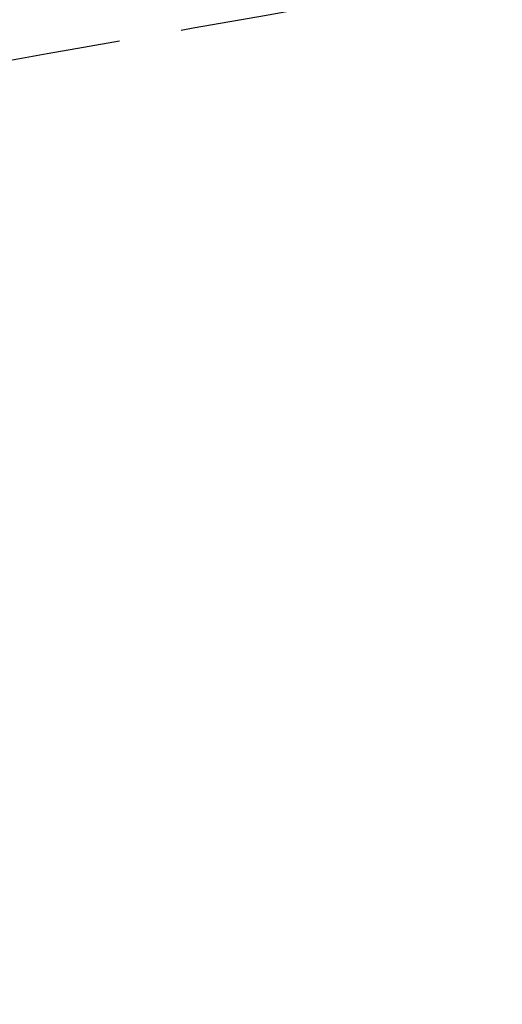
# Model space of a CAD drawing. Header units: millimetres. Extents: x -50096 to 615650, y 194565 to 243945.
# Tile 290 of 354: x 255225 to 255241, y 221699 to 221731. Entities that reach past the tile are written whole.
import ezdxf

# ---------------------------------------------------------------- set-up
doc = ezdxf.new("R2010")
doc.units = ezdxf.units.MM
doc.linetypes.add('ГТО-1 Пунктир', pattern=[7, 5, -2])
doc.layers.add('ГТО-2_Размеры_035', color=2, linetype='Continuous', lineweight=35)
doc.layers.add('ОГОС_Пунктир_025', color=151, linetype='ГТО-1 Пунктир', lineweight=25)
doc.layers.add('ГТО-2_Штриховка_018', color=7, linetype='Continuous', lineweight=18, true_color=0x6b6b6b)

# ---------------------------------------------------------------- blocks, each defined once
blk = doc.blocks.new('ОГСО_Затвор_План')
at = {"layer": 'ОГОС_Пунктир_025'}
blk.add_open_spline([(-765.584, 62.698), (-759.37, 63.794), (-746.943, 65.985), (-734.516, 68.176), (-728.302, 69.272)], degree=3, dxfattribs=at)
blk.add_open_spline([(-765.584, 62.698), (-759.37, 63.794), (-746.943, 65.985), (-734.516, 68.176), (-728.302, 69.272)], degree=3, dxfattribs=at)
blk = doc.blocks.new('A$C1AA538EC')
at = {"layer": 'ГТО-2_Размеры_035', "rotation": 0.0001303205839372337}
blk.add_blockref('ОГСО_Затвор_План', (0, -11100.085), dxfattribs=at)

msp = doc.modelspace()

# ---------------------------------------------------------------- hatches: boundary and pattern name
at = {"layer": 'ГТО-2_Штриховка_018'}
h = msp.add_hatch(dxfattribs=at)
h.set_pattern_fill('ANSI35', color=256, scale=100)
h.set_pattern_definition([(45, (-115466.6, -494469.8), (-449.0128, 449.0128), []), (45, (-115017.6, -494469.8), (-449.0128, 449.0128), [793.75, -158.75, 0, -158.75])])
h.paths.add_polyline_path([(243988.45, 233562.872), (247488.45, 233562.872), (247488.45, 236562.872), (227633.45, 236562.872), (227633.45, 228037.872), (232688.45, 228037.872), (232688.45, 229062.872), (243988.45, 229062.872)])
edge = h.paths.add_edge_path(flags=16)
edge.add_arc((234968.45, 232762.782), 1700, 0, 360)
edge = h.paths.add_edge_path(flags=16)
edge.add_arc((255968.45, 232762.782), 1700, 0, 360)
h.paths.add_polyline_path([(264438.45, 224462.872), (264438.45, 224822.872), (265938.45, 224822.872), (265938.45, 224462.872), (276518.45, 224462.872), (276518.45, 221662.696), (278018.45, 221662.696), (278018.45, 225962.872), (263788.45, 225962.872), (263788.45, 236562.872), (247488.45, 236562.872), (247488.45, 233562.872), (250988.45, 233562.872), (250988.45, 229062.872), (262288.45, 229062.872), (262288.45, 226212.872), (247488.45, 226212.872), (247488.45, 224462.872), (252623.45, 224462.872), (252623.45, 224822.872), (254123.45, 224822.872), (254123.45, 224462.872), (258378.45, 224462.872), (258378.45, 224822.871), (259878.45, 224822.871), (259878.45, 224462.872)])

# ---------------------------------------------------------------- block references
at = {"layer": 'ГТО-2_Размеры_035'}
msp.add_blockref('A$C1AA538EC', (255968.45, 232762.782), dxfattribs=at)

doc.saveas('drawing.dxf')
